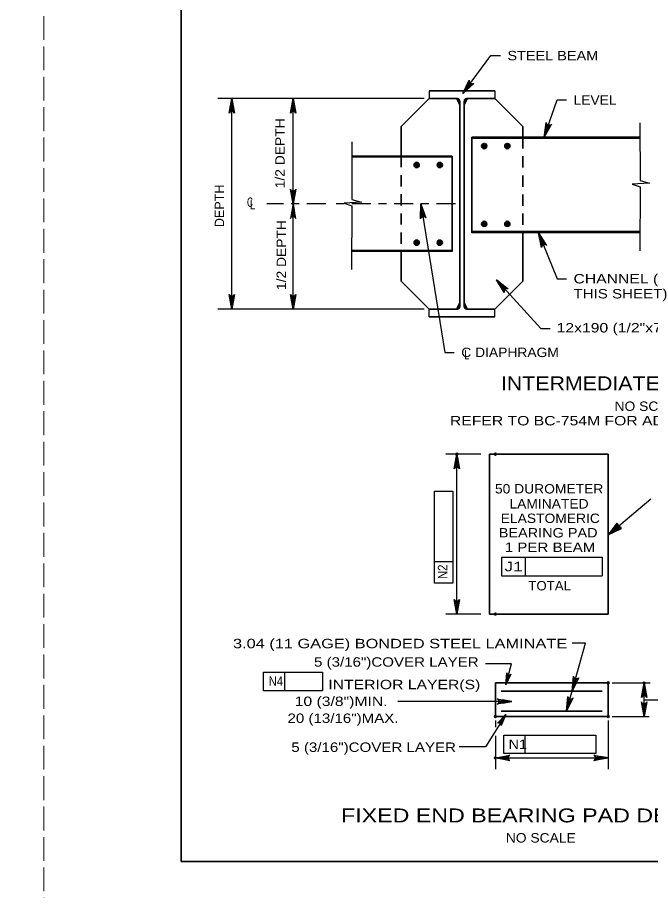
# Model space of a CAD drawing. Extents: x -11 to 79, y -154 to 0.
# Drawn here: x 33.66 to 41.74, y -65.62 to -54.48 of the extents above; entities that cross this region are included whole.
import ezdxf
from ezdxf.enums import TextEntityAlignment as Align

# ---------------------------------------------------------------- set-up
doc = ezdxf.new("R2010")
doc.units = 0
doc.header["$LTSCALE"] = 0.048
doc.header["$PDMODE"] = 32
doc.header["$PDSIZE"] = 0.024
for name, pattern in [('DOT_DASHED', [7.7, 5, -1.2, 0.3, -1.2]), ('LONG_DASHED', [7.5, 6, -1.5]), ('MEDIUM_DASHED', [4.5, 3, -1.5])]:
    doc.linetypes.add(name, pattern=pattern)
for name, color, linetype, lineweight in [('1', 7, 'Continuous', 25), ('2', 7, 'Continuous', 35), ('3', 7, 'Continuous', 25), ('4', 7, 'Continuous', 25), ('5', 7, 'Continuous', 25), ('6', 7, 'Continuous', 25), ('63', 7, 'LONG_DASHED', 13), ('7', 7, 'Continuous', 35)]:
    doc.layers.add(name, color=color, linetype=linetype, lineweight=lineweight)

msp = doc.modelspace()

# ---------------------------------------------------------------- hatches: boundary and pattern name
at = {"layer": '2'}
for points in [[(39.25458, -60.14675), (39.28608, -60.14675), (39.27033, -60.05225)], [(39.25458, -61.99592), (39.28608, -61.99592), (39.27033, -62.09042)], [(39.86358, -63.91), (39.86358, -63.94417), (39.76125, -63.92708)], [(41.10025, -63.91), (41.10025, -63.94417), (41.20258, -63.92708)]]:
    msp.add_hatch(color=256, dxfattribs=at).paths.add_polyline_path(points)
at = {"layer": '3'}
for points in [[(39.43325, -55.3645), (39.40117, -55.34058), (39.34558, -55.44883)], [(36.37867, -55.63375), (36.41867, -55.63375), (36.39867, -55.51375)], [(37.1615, -55.63375), (37.2015, -55.63375), (37.1815, -55.51375)], [(40.44108, -55.89917), (40.40333, -55.886), (40.38258, -56.00583)], [(37.1615, -56.73667), (37.2015, -56.73667), (37.1815, -56.85667)], [(37.1615, -56.97667), (37.2015, -56.97667), (37.1815, -56.85667)], [(38.811, -56.97833), (38.8505, -56.97192), (38.81175, -56.85667)], [(40.33958, -57.34517), (40.37667, -57.33025), (40.31342, -57.22633)], [(39.84025, -57.92825), (39.86983, -57.90125), (39.77425, -57.82608)], [(36.37867, -58.07958), (36.41867, -58.07958), (36.39867, -58.19958)], [(37.1615, -58.07958), (37.2015, -58.07958), (37.1815, -58.19958)], [(41.20258, -61.08083), (41.36892, -60.99875), (41.31067, -60.93008)], [(39.93808, -62.8995), (39.905, -62.891), (39.896, -62.99433)], [(41.64367, -63.07692), (41.67775, -63.07692), (41.66075, -62.97458)], [(39.85283, -63.46817), (39.82392, -63.45008), (39.89267, -63.37242)], [(41.64367, -63.29675), (41.67775, -63.29675), (41.66075, -63.39908)]]:
    msp.add_hatch(color=256, dxfattribs=at).paths.add_polyline_path(points)
at = {"layer": '5'}
for points in [[(40.7975, -62.94708), (40.75958, -62.93658), (40.747, -63.05567)], [(39.85342, -63.187), (39.85342, -63.22633), (39.9715, -63.20667)], [(40.72408, -63.20292), (40.68608, -63.19242), (40.67358, -63.3115)]]:
    msp.add_hatch(color=256, dxfattribs=at).paths.add_polyline_path(points)

# ---------------------------------------------------------------- linework, layer by layer
at = {"layer": '1', "lineweight": 35}
msp.add_lwpolyline([(35.75, -65.25), (67.25, -65.25), (67.25, -44.75), (35.75, -44.75)], close=True, dxfattribs=at)
at = {"layer": '2', "lineweight": 25}
for p, q in [((39.57767, -60.05225), (39.12858, -60.05225)), ((39.57767, -62.09042), (39.12858, -62.09042)), ((39.76117, -63.44825), (39.76117, -63.5335)), ((41.20258, -63.44825), (41.20258, -64.06875)), ((39.76117, -63.64592), (39.76117, -64.06875)), ((39.76125, -63.92708), (41.20258, -63.92708))]:
    msp.add_line(p, q, dxfattribs=at)
for points in [[(36.39867, -55.51375), (36.43358, -55.70017), (36.42367, -55.68583), (36.41117, -55.67842), (36.39867, -55.67625), (36.38617, -55.67842), (36.37367, -55.68583), (36.36375, -55.70017), (36.39867, -55.51375), (36.37367, -55.68583), (36.38617, -55.67842), (36.39867, -55.51375), (36.39867, -55.67625), (36.41117, -55.67842), (36.39867, -55.51375), (36.42367, -55.68583)], [(37.1815, -55.51375), (37.21642, -55.70017), (37.2065, -55.68583), (37.194, -55.67842), (37.1815, -55.67625), (37.169, -55.67842), (37.1565, -55.68583), (37.14658, -55.70017), (37.1815, -55.51375), (37.1565, -55.68583), (37.169, -55.67842), (37.1815, -55.51375), (37.1815, -55.67625), (37.194, -55.67842), (37.1815, -55.51375), (37.2065, -55.68583)], [(37.1815, -56.85667), (37.14658, -56.67025), (37.1565, -56.68458), (37.169, -56.692), (37.1815, -56.69417), (37.194, -56.692), (37.2065, -56.68458), (37.21642, -56.67025), (37.1815, -56.85667), (37.2065, -56.68458), (37.194, -56.692), (37.1815, -56.85667), (37.1815, -56.69417), (37.169, -56.692), (37.1815, -56.85667), (37.1565, -56.68458)], [(37.1815, -56.85667), (37.14658, -57.04308), (37.1565, -57.02875), (37.169, -57.02133), (37.1815, -57.01917), (37.194, -57.02133), (37.2065, -57.02875), (37.21642, -57.04308), (37.1815, -56.85667), (37.2065, -57.02875), (37.194, -57.02133), (37.1815, -56.85667), (37.1815, -57.01917), (37.169, -57.02133), (37.1815, -56.85667), (37.1565, -57.02875)], [(36.39867, -58.19958), (36.36375, -58.01317), (36.37367, -58.0275), (36.38617, -58.03492), (36.39867, -58.03708), (36.41117, -58.03492), (36.42367, -58.0275), (36.43358, -58.01317), (36.39867, -58.19958), (36.42367, -58.0275), (36.41117, -58.03492), (36.39867, -58.19958), (36.39867, -58.03708), (36.38617, -58.03492), (36.39867, -58.19958), (36.37367, -58.0275)], [(37.1815, -58.19958), (37.14658, -58.01317), (37.1565, -58.0275), (37.169, -58.03492), (37.1815, -58.03708), (37.194, -58.03492), (37.2065, -58.0275), (37.21642, -58.01317), (37.1815, -58.19958), (37.2065, -58.0275), (37.194, -58.03492), (37.1815, -58.19958), (37.1815, -58.03708), (37.169, -58.03492), (37.1815, -58.19958), (37.1565, -58.0275)], [(39.27033, -60.05225), (39.30525, -60.23867), (39.29533, -60.22433), (39.28283, -60.21692), (39.27033, -60.21475), (39.25783, -60.21692), (39.24533, -60.22433), (39.23542, -60.23867), (39.27033, -60.05225), (39.24533, -60.22433), (39.25783, -60.21692), (39.27033, -60.05225), (39.27033, -60.21475), (39.28283, -60.21692), (39.27033, -60.05225), (39.29533, -60.22433)], [(41.20258, -61.08083), (41.32208, -60.93358), (41.31758, -60.95042), (41.32, -60.96475), (41.3265, -60.97567), (41.33625, -60.98383), (41.34992, -60.98858), (41.36733, -60.98683), (41.20258, -61.08083), (41.34992, -60.98858), (41.33625, -60.98383), (41.20258, -61.08083), (41.3265, -60.97567), (41.32, -60.96475), (41.20258, -61.08083), (41.31758, -60.95042)], [(39.27033, -62.09042), (39.23542, -61.904), (39.24533, -61.91833), (39.25783, -61.92575), (39.27033, -61.92792), (39.28283, -61.92575), (39.29533, -61.91833), (39.30525, -61.904), (39.27033, -62.09042), (39.29533, -61.91833), (39.28283, -61.92575), (39.27033, -62.09042), (39.27033, -61.92792), (39.25783, -61.92575), (39.27033, -62.09042), (39.24533, -61.91833)], [(40.74208, -63.0735), (40.75808, -62.8845), (40.76383, -62.901), (40.77392, -62.9115), (40.78542, -62.91692), (40.798, -62.91817), (40.81208, -62.91433), (40.8255, -62.90317), (40.74208, -63.0735), (40.81208, -62.91433), (40.798, -62.91817), (40.74208, -63.0735), (40.78542, -62.91692), (40.77392, -62.9115), (40.74208, -63.0735), (40.76383, -62.901)], [(41.66075, -62.96983), (41.69567, -63.15625), (41.68575, -63.14192), (41.67325, -63.1345), (41.66075, -63.13233), (41.64825, -63.1345), (41.63575, -63.14192), (41.62583, -63.15625), (41.66075, -62.96983), (41.63575, -63.14192), (41.64825, -63.1345), (41.66075, -62.96983), (41.66075, -63.13233), (41.67325, -63.1345), (41.66075, -62.96983), (41.68575, -63.14192)], [(40.67075, -63.33133), (40.68675, -63.14233), (40.6925, -63.15883), (40.70258, -63.16933), (40.71408, -63.17475), (40.72667, -63.176), (40.74075, -63.17217), (40.75417, -63.161), (40.67075, -63.33133), (40.74075, -63.17217), (40.72667, -63.176), (40.67075, -63.33133), (40.71408, -63.17475), (40.70258, -63.16933), (40.67075, -63.33133), (40.6925, -63.15883)], [(39.9715, -63.20667), (39.78508, -63.24158), (39.79942, -63.23167), (39.80683, -63.21917), (39.809, -63.20667), (39.80683, -63.19417), (39.79942, -63.18167), (39.78508, -63.17175), (39.9715, -63.20667), (39.79942, -63.18167), (39.80683, -63.19417), (39.9715, -63.20667), (39.809, -63.20667), (39.80683, -63.21917), (39.9715, -63.20667), (39.79942, -63.23167)], [(41.66075, -63.39908), (41.62583, -63.21267), (41.63575, -63.227), (41.64825, -63.23442), (41.66075, -63.23658), (41.67325, -63.23442), (41.68575, -63.227), (41.69567, -63.21267), (41.66075, -63.39908), (41.68575, -63.227), (41.67325, -63.23442), (41.66075, -63.39908), (41.66075, -63.23658), (41.64825, -63.23442), (41.66075, -63.39908), (41.63575, -63.227)], [(39.76125, -63.92708), (39.94767, -63.89217), (39.93333, -63.90208), (39.92592, -63.91458), (39.92375, -63.92708), (39.92592, -63.93958), (39.93333, -63.95208), (39.94767, -63.962), (39.76125, -63.92708), (39.93333, -63.95208), (39.92592, -63.93958), (39.76125, -63.92708), (39.92375, -63.92708), (39.92592, -63.91458), (39.76125, -63.92708), (39.93333, -63.90208)], [(41.20258, -63.92708), (41.01617, -63.962), (41.0305, -63.95208), (41.03792, -63.93958), (41.04008, -63.92708), (41.03792, -63.91458), (41.0305, -63.90208), (41.01617, -63.89217), (41.20258, -63.92708), (41.0305, -63.90208), (41.03792, -63.91458), (41.20258, -63.92708), (41.04008, -63.92708), (41.03792, -63.93958), (41.20258, -63.92708), (41.0305, -63.95208)]]:
    msp.add_lwpolyline(points, dxfattribs=at)
for points in [[(39.25458, -60.14675), (39.28608, -60.14675), (39.27033, -60.05225)], [(39.25458, -61.99592), (39.28608, -61.99592), (39.27033, -62.09042)], [(39.86358, -63.91), (39.86358, -63.94417), (39.76125, -63.92708)], [(41.10025, -63.91), (41.10025, -63.94417), (41.20258, -63.92708)]]:
    msp.add_lwpolyline(points, close=True, dxfattribs=at)
at = {"layer": '3'}
for p, q in [((39.34558, -55.44883), (39.70508, -54.96517)), ((39.70508, -54.96517), (39.82508, -54.96517)), ((38.85325, -55.51375), (36.21867, -55.51375)), ((36.39867, -58.19958), (36.39867, -55.51375)), ((37.1815, -56.85667), (37.1815, -55.51375)), ((40.38258, -56.00583), (40.5485, -55.53175)), ((40.5485, -55.53175), (40.6685, -55.53175)), ((37.928, -56.06508), (37.93042, -56.79925)), ((41.60892, -56.6405), (41.60408, -57.45483)), ((37.1815, -58.19958), (37.1815, -56.85667)), ((37.93042, -56.88108), (37.9255, -57.69533)), ((38.81175, -56.85667), (39.11592, -58.75208)), ((39.77425, -57.82608), (40.34108, -58.448)), ((38.85325, -58.19958), (36.21867, -58.19958)), ((40.34108, -58.448), (40.46108, -58.448)), ((39.11592, -58.75208), (39.23592, -58.75208)), ((39.27033, -62.09042), (39.27033, -60.05225)), ((38.983, -61.69758), (38.983, -60.52175)), ((38.983, -60.52175), (39.21917, -60.52175)), ((41.20258, -61.08083), (41.74458, -60.62092)), ((39.84017, -61.36633), (41.12617, -61.36633)), ((39.84017, -61.36633), (39.84017, -61.60258)), ((40.14258, -61.36633), (40.14258, -61.60258)), ((41.12617, -61.36633), (41.12617, -61.60258)), ((39.21917, -61.42375), (38.983, -61.42375)), ((39.84017, -61.60258), (41.12617, -61.60258)), ((39.96492, -62.72683), (39.63525, -62.72683)), ((39.89592, -62.99433), (39.96492, -62.72683)), ((36.80017, -62.8345), (37.55658, -62.8345)), ((37.074, -63.07067), (37.074, -62.8345)), ((37.55658, -62.8345), (37.55658, -63.07067)), ((41.25167, -62.96983), (41.73858, -62.96983)), ((41.66075, -63.39908), (41.66075, -62.96983)), ((41.66075, -63.18442), (43.167, -63.18442)), ((41.25167, -63.39908), (41.72242, -63.39908)), ((39.86858, -63.87167), (39.86858, -63.63542)), ((39.86858, -63.63542), (41.04433, -63.63542)), ((40.14233, -63.87167), (40.14233, -63.63542)), ((41.04433, -63.63542), (41.04433, -63.87167)), ((41.04433, -63.87167), (39.86858, -63.87167))]:
    msp.add_line(p, q, dxfattribs=at)
at = {"layer": '3', "linetype": 'DOT_DASHED'}
msp.add_line((37.59625, -56.85667), (36.84267, -56.85667), dxfattribs=at)
at = {"layer": '3'}
for points in [[(39.34558, -55.44883), (39.42875, -55.27833), (39.42817, -55.29583), (39.43375, -55.30925), (39.4425, -55.31842), (39.45383, -55.32417), (39.46825, -55.32567), (39.48483, -55.32008), (39.34558, -55.44883), (39.46825, -55.32567), (39.45383, -55.32417), (39.34558, -55.44883), (39.4425, -55.31842), (39.43375, -55.30925), (39.34558, -55.44883), (39.42817, -55.29583)], [(40.38258, -56.00583), (40.41117, -55.81833), (40.41583, -55.83517), (40.42517, -55.84633), (40.43625, -55.85242), (40.44875, -55.85458), (40.463, -55.85167), (40.47717, -55.84142), (40.38258, -56.00583), (40.463, -55.85167), (40.44875, -55.85458), (40.38258, -56.00583), (40.43625, -55.85242), (40.42517, -55.84633), (40.38258, -56.00583), (40.41583, -55.83517)], [(41.6065, -55.82458), (41.609, -56.55875), (41.72933, -56.594), (41.50842, -56.60617), (41.60892, -56.6405)], [(37.93042, -56.79925), (38.05075, -56.83458), (37.82992, -56.84675), (37.93042, -56.88108)], [(38.81175, -56.85667), (38.87583, -57.03517), (38.86367, -57.02258), (38.85017, -57.01725), (38.8375, -57.01708), (38.8255, -57.02125), (38.81433, -57.0305), (38.80675, -57.04625), (38.81175, -56.85667), (38.81433, -57.0305), (38.8255, -57.02125), (38.81175, -56.85667), (38.8375, -57.01708), (38.85017, -57.01725), (38.81175, -56.85667), (38.86367, -57.02258)], [(40.3135, -57.22633), (40.5485, -57.81225), (40.6685, -57.81225)], [(40.3135, -57.22633), (40.41533, -57.38633), (40.40075, -57.37675), (40.38642, -57.3745), (40.374, -57.37717), (40.36317, -57.38383), (40.35433, -57.39533), (40.35042, -57.41233), (40.3135, -57.22633), (40.35433, -57.39533), (40.36317, -57.38383), (40.3135, -57.22633), (40.374, -57.37717), (40.38642, -57.3745), (40.3135, -57.22633), (40.40075, -57.37675)], [(39.77425, -57.82608), (39.92567, -57.94033), (39.90858, -57.93642), (39.89442, -57.93933), (39.88375, -57.94617), (39.87592, -57.95617), (39.87167, -57.97008), (39.874, -57.98742), (39.77425, -57.82608), (39.87167, -57.97008), (39.87592, -57.95617), (39.77425, -57.82608), (39.88375, -57.94617), (39.89442, -57.93933), (39.77425, -57.82608), (39.90858, -57.93642)], [(39.21917, -60.52175), (39.21917, -61.69758), (38.983, -61.69758)], [(37.55658, -63.07067), (36.80017, -63.07067), (36.80017, -62.8345)], [(39.89592, -62.99433), (39.90608, -62.84292), (39.91092, -62.85608), (39.91917, -62.86433), (39.92842, -62.86842), (39.9385, -62.86925), (39.94967, -62.86608), (39.96025, -62.85692), (39.89592, -62.99433), (39.94967, -62.86608), (39.9385, -62.86925), (39.89592, -62.99433), (39.92842, -62.86842), (39.91917, -62.86433), (39.89592, -62.99433), (39.91092, -62.85608)], [(39.89267, -63.37242), (39.6355, -63.78333), (39.30125, -63.78333)], [(39.89267, -63.37242), (39.83725, -63.51367), (39.83658, -63.49967), (39.83125, -63.48942), (39.82367, -63.48258), (39.81433, -63.47875), (39.80267, -63.4785), (39.78983, -63.484), (39.89267, -63.37242), (39.80267, -63.4785), (39.81433, -63.47875), (39.89267, -63.37242), (39.82367, -63.48258), (39.83125, -63.48942), (39.89267, -63.37242), (39.83658, -63.49967)]]:
    msp.add_lwpolyline(points, dxfattribs=at)
for points in [[(39.43325, -55.3645), (39.40117, -55.34058), (39.34558, -55.44883)], [(36.37867, -55.63375), (36.41867, -55.63375), (36.39867, -55.51375)], [(37.1615, -55.63375), (37.2015, -55.63375), (37.1815, -55.51375)], [(40.44108, -55.89917), (40.40333, -55.886), (40.38258, -56.00583)], [(37.1615, -56.73667), (37.2015, -56.73667), (37.1815, -56.85667)], [(37.1615, -56.97667), (37.2015, -56.97667), (37.1815, -56.85667)], [(38.811, -56.97833), (38.8505, -56.97192), (38.81175, -56.85667)], [(40.33958, -57.34517), (40.37667, -57.33025), (40.31342, -57.22633)], [(39.84025, -57.92825), (39.86983, -57.90125), (39.77425, -57.82608)], [(36.37867, -58.07958), (36.41867, -58.07958), (36.39867, -58.19958)], [(37.1615, -58.07958), (37.2015, -58.07958), (37.1815, -58.19958)], [(41.20258, -61.08083), (41.36892, -60.99875), (41.31067, -60.93008)], [(39.93808, -62.8995), (39.905, -62.891), (39.896, -62.99433)], [(41.64367, -63.07692), (41.67775, -63.07692), (41.66075, -62.97458)], [(39.85283, -63.46817), (39.82392, -63.45008), (39.89267, -63.37242)], [(41.64367, -63.29675), (41.67775, -63.29675), (41.66075, -63.39908)]]:
    msp.add_lwpolyline(points, close=True, dxfattribs=at)
msp.add_point((41.66075, -62.96983), dxfattribs=at)
at = {"layer": '4', "lineweight": 35}
for p, q in [((38.91575, -55.41375), (39.75433, -55.41375)), ((38.91575, -55.51375), (38.55942, -55.87)), ((38.91575, -55.51375), (39.27192, -55.51375)), ((39.26808, -55.51375), (39.3075, -55.5925)), ((39.3075, -55.54933), (39.3075, -58.164)), ((39.402, -55.51375), (39.36258, -55.5925)), ((39.36258, -55.54933), (39.36258, -58.164)), ((39.39817, -55.51375), (39.75433, -55.51375)), ((39.75433, -55.51375), (40.11067, -55.87)), ((38.55942, -55.87), (38.55942, -56.24642)), ((40.11067, -55.87), (40.11067, -56.00583)), ((39.461, -56.00583), (39.461, -57.22633)), ((39.20908, -56.24642), (39.20908, -57.46683)), ((40.11067, -57.22633), (40.11067, -57.84325)), ((38.55942, -57.46683), (38.55942, -57.84325)), ((39.75433, -58.19958), (40.11067, -57.84325)), ((39.26808, -58.19958), (39.3075, -58.12083)), ((39.402, -58.19958), (39.36258, -58.12083)), ((39.39817, -58.19958), (39.75433, -58.19958)), ((38.91575, -58.29958), (39.75433, -58.29958)), ((39.68733, -60.05225), (41.20258, -60.05225)), ((39.68733, -60.05225), (39.68733, -62.09042)), ((41.20258, -60.05225), (41.20258, -62.09042)), ((39.68733, -62.09042), (41.20258, -62.09042)), ((41.20258, -62.96983), (39.76125, -62.96983)), ((39.76125, -62.96983), (39.76125, -63.39908)), ((41.20258, -63.39908), (41.20258, -62.96983)), ((41.12442, -63.0735), (39.83608, -63.0735)), ((41.12442, -63.33133), (39.83608, -63.33133)), ((39.76125, -63.39908), (41.20258, -63.39908))]:
    msp.add_line(p, q, dxfattribs=at)
at = {"layer": '4', "linetype": 'MEDIUM_DASHED', "lineweight": 35}
for p, q in [((40.11067, -56.00583), (40.11067, -57.22633)), ((38.55942, -56.24642), (38.55942, -57.46683))]:
    msp.add_line(p, q, dxfattribs=at)
at = {"layer": '4', "lineweight": 35}
msp.add_lwpolyline([(38.55942, -57.84325), (38.91575, -58.19958), (39.27192, -58.19958)], dxfattribs=at)
for centre, radius in [((39.61847, -56.12003), 0.03333), ((39.61847, -56.12003), 0.025), ((39.61847, -56.12003), 0.01667), ((39.61847, -56.12003), 0.00833), ((39.91375, -56.12003), 0.03333), ((39.91375, -56.12003), 0.025), ((39.91375, -56.12003), 0.01667), ((39.91375, -56.12003), 0.00833), ((38.75627, -56.36058), 0.03333), ((38.75627, -56.36058), 0.025), ((38.75627, -56.36058), 0.01667), ((38.75627, -56.36058), 0.00833), ((39.05155, -56.36058), 0.03333), ((39.05155, -56.36058), 0.025), ((39.05155, -56.36058), 0.01667), ((39.05155, -56.36058), 0.00833), ((39.61847, -57.11215), 0.03333), ((39.61847, -57.11215), 0.025), ((39.61847, -57.11215), 0.01667), ((39.61847, -57.11215), 0.00833), ((39.91375, -57.11215), 0.03333), ((39.91375, -57.11215), 0.025), ((39.91375, -57.11215), 0.01667), ((39.91375, -57.11215), 0.00833), ((38.75627, -57.3527), 0.03333), ((38.75627, -57.3527), 0.025), ((38.75627, -57.3527), 0.01667), ((38.75627, -57.3527), 0.00833), ((39.05155, -57.3527), 0.03333), ((39.05155, -57.3527), 0.025), ((39.05155, -57.3527), 0.01667), ((39.05155, -57.3527), 0.00833)]:
    msp.add_circle(centre, radius, dxfattribs=at)
for centre, start, end in [((39.27187, -55.5493), 0, 90), ((39.39814, -55.5493), 90, 180), ((39.27187, -58.16398), 270, 0), ((39.39814, -58.16398), 180, 270)]:
    msp.add_arc(centre, 0.03558, start, end, dxfattribs=at)
at = {"layer": '5'}
for p, q in [((38.91575, -55.41375), (38.91575, -55.51375)), ((39.75433, -55.41375), (39.75433, -55.51375)), ((41.60708, -56.00583), (39.461, -56.00583)), ((41.60717, -56.02158), (39.461, -56.02158)), ((39.20908, -56.24642), (37.92858, -56.24642)), ((39.20908, -56.26217), (37.92867, -56.26217)), ((41.6055, -57.21058), (39.461, -57.21058)), ((41.60542, -57.22633), (39.461, -57.22633)), ((39.20908, -57.46683), (37.92692, -57.46683)), ((39.20908, -57.45117), (37.927, -57.45117)), ((38.91575, -58.29958), (38.91575, -58.19958)), ((39.75433, -58.29958), (39.75433, -58.19958)), ((40.67075, -63.33133), (40.91167, -62.46058)), ((39.9715, -63.20667), (38.51817, -63.20667))]:
    msp.add_line(p, q, dxfattribs=at)
at = {"layer": '5', "linetype": 'DOT_DASHED'}
msp.add_line((39.2505, -56.85667), (37.65875, -56.85667), dxfattribs=at)
at = {"layer": '5'}
for points in [[(40.7975, -62.94708), (40.75958, -62.93658), (40.747, -63.05567)], [(39.85342, -63.187), (39.85342, -63.22633), (39.9715, -63.20667)], [(40.72408, -63.20292), (40.68608, -63.19242), (40.67358, -63.3115)]]:
    msp.add_lwpolyline(points, close=True, dxfattribs=at)
at = {"layer": '6'}
msp.add_line((40.91158, -62.46058), (40.74308, -62.46058), dxfattribs=at)
at = {"layer": '63'}
for points in [[(0, -66), (34, -66), (34, -44), (0, -44)], [(34, -66), (68, -66), (68, -44), (34, -44)]]:
    msp.add_lwpolyline(points, close=True, dxfattribs=at)
at = {"layer": '7'}
for p in [(39.27033, -60.05225), (39.76125, -60.05225), (39.76125, -62.09042), (41.20258, -62.96983), (39.76125, -63.39908), (41.20258, -63.39908), (39.76125, -63.92708)]:
    msp.add_point(p, dxfattribs=at)

# ---------------------------------------------------------------- texts
at = {"layer": '3'}
for s, width, p in [('STEEL BEAM', 1.15, (39.91508, -55.02517)), ('LEVEL', 1.1, (40.7585, -55.59183)), ('C', 0.65, (36.59158, -56.89542)), ('L', 0.75, (36.62925, -56.92617)), ('CHANNEL (SEE TABLE-1', 1.25, (40.7585, -57.87233)), ('THIS SHEET)', 1.2, (40.7585, -58.0635)), ('12x190 (1/2"x7 1/2")CONNECTION PLATE', 1.25, (40.54283, -58.49792)), ('C DIAPHRAGM', 1.1, (39.32592, -58.81208)), ('L', 0.75, (39.3635, -58.84283))]:
    msp.add_text(s, height=0.12, dxfattribs=dict(at, width=width)).set_placement(p)
for s, rotation, width, p in [('1/2 DEPTH', 90, 1.1, (37.07175, -56.21217)), ('1/2 DEPTH', 90, 1.1, (37.08917, -57.51033)), ('N2', 90, 0.9, (39.14708, -61.55204)), ('J1', 359.938, 1.4, (39.99385, -61.54455))]:
    msp.add_text(s, height=0.12, rotation=rotation, dxfattribs=dict(at, width=width)).set_placement(p, align=Align.CENTER)
msp.add_text('DEPTH', height=0.12, rotation=90, dxfattribs=at).set_placement((36.29983, -56.88237), align=Align.CENTER)
for s, height, width, p in [('INTERMEDIATE DIAPHRAGM', 0.1772, 1.15, (41.70892, -59.23517)), ('NO SCALE', 0.12, 1.1, (41.72837, -59.49892)), ('REFER TO BC-754M FOR ADDITIONAL INFORMATION', 0.12, 1.25, (41.73871, -59.68375)), ('50 DUROMETER', 0.12, 1.1, (40.44754, -60.55258)), ('LAMINATED', 0.12, 1.1, (40.44596, -60.74458)), ('ELASTOMERIC', 0.12, 1.1, (40.46183, -60.92917)), ('BEARING PAD', 0.12, 1.15, (40.43508, -61.11375)), ('1 PER BEAM', 0.12, 1.2, (40.45858, -61.29842)), ('TOTAL', 0.12, 1.05, (40.45421, -61.78942)), ('3.04 (11 GAGE) BONDED STEEL LAMINATE', 0.12, 1.3, (38.54558, -62.52725)), ('5 (3/16")COVER LAYER', 0.12, 1.2, (38.49725, -62.76258)), ('N4', 0.12, 0.9, (36.95996, -63.00625)), ('INTERIOR LAYER(S)', 0.12, 1.25, (38.59913, -63.04992)), ('10 (3/8")MIN.', 0.12, 1.25, (37.79279, -63.26433)), ('20 (13/16")MAX.', 0.12, 1.2, (37.81663, -63.48008)), ('N1', 0.12, 1.15, (40.04721, -63.81233)), ('5 (3/16")COVER LAYER', 0.12, 1.2, (38.20783, -63.84992)), ('FIXED END BEARING PAD DETAIL', 0.1772, 1.25, (40.19425, -64.749)), ('NO SCALE', 0.12, 1.1, (40.34079, -65.00658))]:
    msp.add_text(s, height=height, dxfattribs=dict(at, width=width)).set_placement(p, align=Align.CENTER)

doc.saveas('drawing.dxf')
